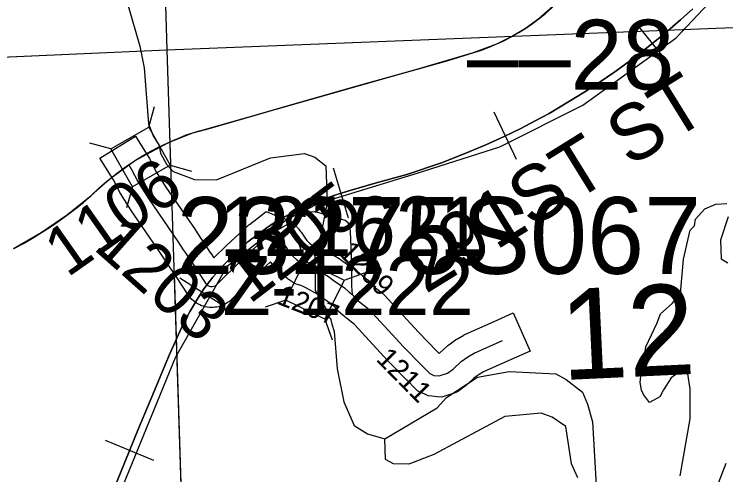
# Model space of a CAD drawing. Extents: x 128.7 to 185.5, y -21.4 to 12.6.
# Drawn here: x 163.208 to 164.229, y -14.323 to -13.663 of the extents above; entities that cross this region are included whole.
import ezdxf

# ---------------------------------------------------------------- set-up
doc = ezdxf.new("R2010")
doc.units = 0
for name, color, linetype in [('tdCoHydroRiver', 7, 'Continuous'), ('tdCoPriCL', 7, 'Continuous'), ('tdCoPrimary', 7, 'Continuous'), ('tdCoPriNonDiv', 7, 'Continuous'), ('tdCoPriNonDivCL', 7, 'Continuous'), ('tdCoRRCL', 7, 'Continuous'), ('tdCoSecRdNmbr', 7, 'Continuous'), ('tdCoSecRdTxt', 7, 'Continuous'), ('tdCoSecRteBand', 7, 'Continuous'), ('tdCoSecRteCL', 7, 'Continuous'), ('tdCoSectLine', 7, 'Continuous'), ('tdCoSectLinePart', 7, 'Continuous'), ('tdCoSectNmbr', 7, 'Continuous'), ('tdCoStrucNonDivPri', 7, 'Continuous'), ('tdCoStrucPriMaintName', 7, 'Continuous'), ('tdCoStrucSec', 7, 'Continuous'), ('tdCoStrucSecCoName', 7, 'Continuous'), ('tdCoStrucSecFHWANum', 7, 'Continuous'), ('tdCoSurfAsphalt', 7, 'Continuous'), ('tdCoSurfGravel', 7, 'Continuous'), ('tdCoSurfGravelUnbanded', 7, 'Continuous'), ('tdCoSurfLNO', 7, 'Continuous'), ('tdStHwyPriRefPost1', 7, 'Continuous')]:
    doc.layers.add(name, color=color, linetype=linetype)

msp = doc.modelspace()

# ---------------------------------------------------------------- linework, layer by layer
at = {"layer": 'tdCoHydroRiver'}
for points in [[(163.3704, -13.6478), (163.3884, -13.7087), (163.3943, -13.74), (163.4005, -13.8203), (163.4074, -13.8374), (163.4158, -13.8513), (163.4178, -13.8623), (163.4263, -13.8778), (163.4362, -13.8884), (163.4666, -13.8999), (163.4982, -13.9003), (163.5759, -13.869), (163.6246, -13.8625), (163.6391, -13.8682), (163.6553, -13.8803), (163.6572, -13.9323), (163.648, -13.98), (163.6394, -14.004), (163.6399, -14.0592), (163.6551, -14.0855), (163.6553, -14.0934), (163.6617, -14.0995), (163.6635, -14.1073), (163.667, -14.1182), (163.6716, -14.1717), (163.6807, -14.2187), (163.6957, -14.2529), (163.7147, -14.2648), (163.7397, -14.2718)], [(164.1634, -14.3249), (164.178, -14.2431), (164.1781, -14.2002), (164.1743, -14.1758), (164.1605, -14.1771), (164.1508, -14.1844), (164.1395, -14.2016), (164.1346, -14.2119), (164.1198, -14.2197), (164.1109, -14.2085), (164.1079, -14.202), (164.106, -14.1909), (164.1099, -14.1542), (164.1129, -14.1493), (164.1142, -14.1398), (164.1308, -14.1057), (164.1352, -14.0928), (164.152, -14.078), (164.1641, -14.0633), (164.1686, -14.0142), (164.1781, -13.9728), (164.1842, -13.9663), (164.1854, -13.9568), (164.1991, -13.942), (164.2146, -13.9352), (164.2304, -13.9346)], [(164.2326, -13.9534), (164.2213, -13.987), (164.2223, -14.0138), (164.232, -14.0197)], [(164.0165, -14.3278), (164.0078, -14.3076), (163.9995, -14.2542), (163.9801, -14.2407), (163.9641, -14.235), (163.9122, -14.2401), (163.81, -14.2944), (163.7742, -14.3084), (163.7521, -14.3076), (163.7408, -14.3017), (163.7397, -14.2718), (163.8151, -14.2273), (163.8281, -14.2124), (163.8728, -14.1837), (163.9182, -14.1755), (163.9853, -14.1789), (164.0002, -14.1866), (164.0236, -14.2051), (164.0306, -14.2223), (164.038, -14.2474), (164.044, -14.3549)], [(164.2292, -14.3072), (164.2162, -14.3408), (164.1344, -14.4828), (164.135, -14.5002), (164.1466, -14.5139), (164.1567, -14.5309), (164.1615, -14.5765), (164.1744, -14.5839), (164.1916, -14.5786), (164.2036, -14.5197), (164.2047, -14.507), (164.2119, -14.4878), (164.2217, -14.4559), (164.2247, -14.451), (164.2329, -14.4176)]]:
    msp.add_lwpolyline(points, dxfattribs=at)
at = {"layer": 'tdCoPriCL'}
msp.add_lwpolyline([(163.2071, -13.999), (163.2206, -13.9917), (163.2338, -13.9841), (163.2468, -13.9762), (163.2596, -13.9679), (163.2722, -13.9593), (163.2846, -13.9504), (163.296, -13.9416), (163.3072, -13.9324), (163.3181, -13.923), (163.3263, -13.9154), (163.3376, -13.9053), (163.3468, -13.8978), (163.3561, -13.8905), (163.3657, -13.8835), (163.3719, -13.8791), (163.3803, -13.8732), (163.3861, -13.8697), (163.4039, -13.8596), (163.4283, -13.8475), (163.4459, -13.8396), (163.464, -13.8331), (163.4826, -13.8281), (163.6096, -13.7916), (163.6969, -13.7666), (163.7843, -13.7421), (163.8303, -13.7294), (163.8671, -13.7181), (163.8783, -13.7144), (163.8894, -13.7102), (163.9003, -13.7056), (163.9214, -13.6951), (163.9417, -13.683), (163.961, -13.6692), (163.979, -13.6539)], dxfattribs=at)
at = {"layer": 'tdCoPrimary'}
for points in [[(163.7847, -13.7421), (163.8307, -13.7294), (163.8674, -13.7181), (163.8787, -13.7144), (163.8897, -13.7102), (163.9006, -13.7056), (163.9113, -13.7006), (163.9218, -13.6951), (163.9321, -13.6893), (163.9421, -13.683), (163.9519, -13.6763), (163.9613, -13.6692), (163.9705, -13.6618), (163.9794, -13.6539), (163.9892, -13.6445), (163.9987, -13.6347), (164.0078, -13.6245), (164.0165, -13.6141), (164.0249, -13.6033), (164.0329, -13.5923)], [(163.7847, -13.7421), (163.8307, -13.7294), (163.8674, -13.7181), (163.8787, -13.7144), (163.8897, -13.7102), (163.9006, -13.7056), (163.9113, -13.7006), (163.9218, -13.6951), (163.9321, -13.6893), (163.9421, -13.683), (163.9519, -13.6763), (163.9613, -13.6692), (163.9705, -13.6618), (163.9794, -13.6539), (163.9892, -13.6445), (163.9987, -13.6347), (164.0078, -13.6245), (164.0165, -13.6141), (164.0249, -13.6033), (164.0329, -13.5923)], [(163.2075, -13.999), (163.221, -13.9917), (163.2342, -13.9841), (163.2472, -13.9762), (163.26, -13.9679), (163.2726, -13.9593), (163.285, -13.9504), (163.2964, -13.9416), (163.3076, -13.9324), (163.3185, -13.923), (163.3291, -13.9131), (163.338, -13.9053), (163.3472, -13.8978), (163.3565, -13.8905), (163.3661, -13.8835), (163.3723, -13.8791), (163.3806, -13.8732), (163.3923, -13.8662), (163.4043, -13.8596), (163.4164, -13.8534), (163.4287, -13.8475), (163.4374, -13.8434), (163.4463, -13.8396), (163.4553, -13.8362), (163.4644, -13.8331), (163.4736, -13.8304), (163.483, -13.8281), (163.61, -13.7916), (163.6973, -13.7666), (163.7762, -13.7445), (163.7847, -13.7421), (163.8307, -13.7294), (163.8674, -13.7181), (163.8787, -13.7144), (163.8897, -13.7102), (163.9006, -13.7056), (163.9113, -13.7006), (163.9218, -13.6951), (163.9321, -13.6893), (163.9421, -13.683), (163.9519, -13.6763), (163.9613, -13.6692), (163.9705, -13.6618)], [(163.2075, -13.999), (163.221, -13.9917), (163.2342, -13.9841), (163.2472, -13.9762), (163.26, -13.9679), (163.2726, -13.9593), (163.285, -13.9504), (163.2964, -13.9416), (163.3076, -13.9324), (163.3185, -13.923), (163.3291, -13.9131), (163.338, -13.9053), (163.3472, -13.8978), (163.3565, -13.8905), (163.3661, -13.8835), (163.3723, -13.8791), (163.3806, -13.8732), (163.3923, -13.8662), (163.4043, -13.8596), (163.4164, -13.8534), (163.4287, -13.8475), (163.4374, -13.8434), (163.4463, -13.8396), (163.4553, -13.8362), (163.4644, -13.8331), (163.4736, -13.8304), (163.483, -13.8281), (163.61, -13.7916), (163.6973, -13.7666), (163.7762, -13.7445), (163.7847, -13.7421)], [(163.2075, -13.999), (163.221, -13.9917), (163.2342, -13.9841), (163.2472, -13.9762), (163.26, -13.9679), (163.2726, -13.9593), (163.285, -13.9504), (163.2964, -13.9416), (163.3076, -13.9324), (163.3185, -13.923), (163.3291, -13.9131), (163.338, -13.9053), (163.3472, -13.8978), (163.3565, -13.8905), (163.3661, -13.8835), (163.3723, -13.8791), (163.3806, -13.8732), (163.3923, -13.8662), (163.4043, -13.8596), (163.4164, -13.8534), (163.4287, -13.8475), (163.4374, -13.8434), (163.4463, -13.8396), (163.4553, -13.8362), (163.4644, -13.8331), (163.4736, -13.8304), (163.483, -13.8281), (163.61, -13.7916), (163.6973, -13.7666), (163.7762, -13.7445), (163.7847, -13.7421)]]:
    msp.add_lwpolyline(points, dxfattribs=at)
at = {"layer": 'tdCoPriNonDiv'}
msp.add_lwpolyline([(163.2071, -13.999), (163.2468, -13.9762), (163.2846, -13.9504), (163.3181, -13.923), (163.3468, -13.8978), (163.3803, -13.8732), (163.4283, -13.8475), (163.464, -13.8331), (163.7843, -13.7421), (163.8671, -13.7181), (163.9003, -13.7056), (163.9214, -13.6951), (163.9417, -13.683), (163.961, -13.6692), (163.9888, -13.6445), (164.0161, -13.6141), (164.0777, -13.5294), (164.1031, -13.4988), (164.2841, -13.3092)], dxfattribs=at)
at = {"layer": 'tdCoPriNonDivCL'}
msp.add_lwpolyline([(163.2071, -13.999), (163.2206, -13.9917), (163.2338, -13.9841), (163.2468, -13.9762), (163.2596, -13.9679), (163.2722, -13.9593), (163.2846, -13.9504), (163.296, -13.9416), (163.3072, -13.9324), (163.3181, -13.923), (163.3287, -13.9131), (163.3376, -13.9053), (163.3468, -13.8978), (163.3561, -13.8905), (163.3657, -13.8835), (163.3719, -13.8791), (163.3803, -13.8732), (163.392, -13.8662), (163.4039, -13.8596), (163.416, -13.8534), (163.4283, -13.8475), (163.4371, -13.8434), (163.4459, -13.8396), (163.4549, -13.8362), (163.464, -13.8331), (163.4733, -13.8304), (163.4826, -13.8281), (163.6096, -13.7916), (163.6969, -13.7666), (163.7758, -13.7445), (163.7843, -13.7421), (163.8303, -13.7294), (163.8671, -13.7181), (163.8783, -13.7144), (163.8894, -13.7102), (163.9003, -13.7056), (163.911, -13.7006), (163.9214, -13.6951), (163.9317, -13.6893), (163.9417, -13.683), (163.9515, -13.6763), (163.961, -13.6692), (163.9701, -13.6618)], dxfattribs=at)
msp.add_lwpolyline([(163.2071, -13.999), (163.2206, -13.9917), (163.2338, -13.9841), (163.2468, -13.9762), (163.2596, -13.9679), (163.2722, -13.9593), (163.2846, -13.9504), (163.296, -13.9416), (163.3072, -13.9324), (163.3181, -13.923), (163.3287, -13.9131), (163.3376, -13.9053), (163.3468, -13.8978), (163.3561, -13.8905), (163.3657, -13.8835), (163.3719, -13.8791), (163.3803, -13.8732), (163.392, -13.8662), (163.4039, -13.8596), (163.416, -13.8534), (163.4283, -13.8475), (163.4371, -13.8434), (163.4459, -13.8396), (163.4549, -13.8362), (163.464, -13.8331), (163.4733, -13.8304), (163.4826, -13.8281), (163.6096, -13.7916), (163.6969, -13.7666), (163.7758, -13.7445), (163.7843, -13.7421), (163.8303, -13.7294), (163.8671, -13.7181), (163.8783, -13.7144), (163.8894, -13.7102), (163.9003, -13.7056), (163.911, -13.7006), (163.9214, -13.6951), (163.9317, -13.6893), (163.9417, -13.683), (163.9515, -13.6763), (163.961, -13.6692), (163.9701, -13.6618)], dxfattribs=at)
at = {"layer": 'tdCoRRCL'}
for p, q in [((164.1475, -13.734), (164.1004, -13.6757)), ((163.9287, -13.8713), (163.8966, -13.8035)), ((163.6878, -13.9557), (163.6662, -13.8839)), ((163.5089, -14.0817), (163.4456, -14.0415)), ((163.4083, -14.3029), (163.3389, -14.2744))]:
    msp.add_line(p, q, dxfattribs=at)
for points in [[(163.0079, -15.735), (163.0831, -15.2469), (163.1434, -14.9226), (163.1849, -14.7663), (163.3391, -14.4005), (163.4395, -14.1552), (163.5135, -14.0245), (163.5978, -13.9581), (163.6442, -13.9343), (163.7863, -13.891), (163.9048, -13.8534), (164.0241, -13.7936), (164.1578, -13.6969), (165.16, -12.6326)], [(164.1819, -13.6554), (164.164, -13.6712), (164.1423, -13.69), (164.1179, -13.7097), (164.094, -13.7281), (164.0697, -13.7454), (164.0489, -13.7598), (164.0267, -13.7745), (164.0023, -13.7891), (163.9755, -13.8054), (163.9556, -13.8159), (163.9349, -13.8269), (163.9111, -13.8382), (163.8846, -13.8502), (163.856, -13.8623), (163.8209, -13.8762), (163.7713, -13.8927), (163.726, -13.9055), (163.6914, -13.9155), (163.6696, -13.922), (163.6473, -13.9296), (163.6167, -13.9425), (163.5957, -13.9535), (163.5755, -13.9656), (163.5598, -13.9768), (163.5433, -13.9894), (163.5234, -14.0075), (163.5081, -14.0227), (163.4927, -14.0403), (163.4801, -14.057), (163.4696, -14.0736), (163.4602, -14.089), (163.4518, -14.1042), (163.4308, -14.1509), (163.403, -14.2172), (163.3855, -14.2597), (163.3435, -14.3619)], [(163.3435, -14.3619), (163.3855, -14.2597), (163.403, -14.2172), (163.4308, -14.1509), (163.4518, -14.1042), (163.4602, -14.089), (163.4696, -14.0736), (163.4801, -14.057), (163.4927, -14.0403), (163.5081, -14.0227), (163.5234, -14.0075), (163.5433, -13.9894), (163.5598, -13.9768), (163.5755, -13.9656), (163.5957, -13.9535), (163.6167, -13.9425), (163.6473, -13.9296), (163.6696, -13.922), (163.6914, -13.9155), (163.726, -13.9055), (163.7713, -13.8927), (163.8209, -13.8762), (163.856, -13.8623), (163.8846, -13.8502), (163.9111, -13.8382), (163.9349, -13.8269), (163.9556, -13.8159), (163.9755, -13.8054), (164.0023, -13.7891), (164.0267, -13.7745), (164.0489, -13.7598), (164.0697, -13.7454), (164.094, -13.7281), (164.1179, -13.7097), (164.1423, -13.69), (164.164, -13.6712), (164.1819, -13.6554)]]:
    msp.add_lwpolyline(points, dxfattribs=at)
at = {"layer": 'tdCoSecRteBand'}
msp.add_lwpolyline([(163.8214, -14.2122), (163.8151, -14.2116), (163.8072, -14.2108), (163.8019, -14.2103), (163.7971, -14.208), (163.7914, -14.2053), (163.7868, -14.2031), (163.7832, -14.1995), (163.7721, -14.1884), (163.772, -14.1883), (163.7719, -14.1882), (163.745, -14.1608), (163.7447, -14.1605), (163.7443, -14.1601), (163.6962, -14.1079), (163.6847, -14.099), (163.6836, -14.0981), (163.6829, -14.0976), (163.6823, -14.0971), (163.6767, -14.0921), (163.6728, -14.0888), (163.671, -14.0855), (163.6707, -14.0853), (163.6698, -14.0846), (163.6689, -14.0839), (163.6635, -14.0791), (163.6487, -14.0689), (163.6487, -14.0688), (163.6486, -14.0688), (163.6426, -14.0646), (163.6358, -14.0605), (163.6275, -14.056), (163.6217, -14.0531), (163.6191, -14.0522), (163.6143, -14.0505), (163.611, -14.0494), (163.608, -14.0475), (163.607, -14.0469), (163.607, -14.0469), (163.6025, -14.0441), (163.6014, -14.0434), (163.6004, -14.0426), (163.5951, -14.0386), (163.5945, -14.0382), (163.594, -14.0377), (163.5889, -14.0335), (163.5871, -14.032), (163.5855, -14.0302), (163.5819, -14.026), (163.581, -14.0251), (163.5803, -14.0241), (163.5771, -14.0198), (163.5769, -14.0195), (163.5768, -14.0193), (163.5758, -14.018), (163.5538, -14.0382), (163.5192, -14.0725), (163.5169, -14.0749), (163.5141, -14.0766), (163.5122, -14.0778), (163.5096, -14.0795), (163.5067, -14.0805), (163.5046, -14.0813), (163.5017, -14.0824), (163.4987, -14.0829), (163.4965, -14.0832), (163.4934, -14.0837), (163.4903, -14.0835), (163.4881, -14.0834), (163.485, -14.0832), (163.4821, -14.0824), (163.4799, -14.0818), (163.4769, -14.081), (163.4742, -14.0797), (163.4722, -14.0787), (163.4694, -14.0773), (163.467, -14.0753), (163.4653, -14.074), (163.4629, -14.0721), (163.4609, -14.0697), (163.4595, -14.068), (163.4584, -14.0667), (163.4575, -14.0654), (163.4401, -14.0391), (163.4282, -14.0215), (163.4279, -14.0212), (163.4277, -14.0208), (163.4253, -14.0172), (163.4178, -14.0055), (163.3759, -13.9444), (163.3756, -13.944), (163.3753, -13.9435), (163.3602, -13.9199), (163.3595, -13.9186), (163.3588, -13.9173), (163.3503, -13.9005), (163.3468, -13.895), (163.331, -13.8695), (163.3819, -13.8378), (163.3978, -13.8632), (163.4019, -13.8699), (163.4026, -13.871), (163.4032, -13.8722), (163.4117, -13.8889), (163.4256, -13.9109), (163.4676, -13.9719), (163.4678, -13.9723), (163.4681, -13.9727), (163.4759, -13.9848), (163.478, -13.9881), (163.4898, -14.0055), (163.4899, -14.0057), (163.49, -14.0058), (163.4945, -14.0125), (163.512, -13.9952), (163.5124, -13.9948), (163.5128, -13.9944), (163.5436, -13.966), (163.5446, -13.9652), (163.5456, -13.9644), (163.556, -13.9564), (163.5697, -13.9457), (163.5858, -13.9524), (163.5885, -13.9535), (163.5904, -13.9539), (163.5933, -13.9546), (163.596, -13.9558), (163.5993, -13.9572), (163.6022, -13.9585), (163.6048, -13.9604), (163.6074, -13.9624), (163.6098, -13.9641), (163.6117, -13.9662), (163.6143, -13.969), (163.6151, -13.9698), (163.6157, -13.9706), (163.616, -13.971), (163.616, -13.971), (163.616, -13.971), (163.6189, -13.9746), (163.62, -13.976), (163.6209, -13.9774), (163.6234, -13.9814), (163.6255, -13.9843), (163.6278, -13.9874), (163.6291, -13.9889), (163.6318, -13.9911), (163.6356, -13.994), (163.637, -13.9949), (163.6387, -13.9955), (163.6389, -13.9955), (163.6391, -13.9956), (163.6437, -13.9972), (163.6454, -13.9979), (163.6471, -13.9987), (163.6549, -14.0027), (163.6553, -14.0029), (163.6557, -14.0031), (163.6649, -14.0081), (163.6654, -14.0083), (163.6659, -14.0086), (163.6742, -14.0135), (163.6751, -14.0141), (163.6761, -14.0148), (163.683, -14.0196), (163.6991, -14.0308), (163.7005, -14.0318), (163.7018, -14.0329), (163.7077, -14.0381), (163.712, -14.0413), (163.7169, -14.045), (163.7199, -14.0502), (163.7211, -14.0513), (163.7216, -14.0517), (163.735, -14.0621), (163.737, -14.0636), (163.7386, -14.0654), (163.7881, -14.1191), (163.8146, -14.146), (163.8178, -14.1493), (163.8185, -14.1487), (163.829, -14.1391), (163.8303, -14.1379), (163.8318, -14.1369), (163.8414, -14.13), (163.8426, -14.1291), (163.844, -14.1283), (163.853, -14.1231), (163.8543, -14.1224), (163.8556, -14.1218), (163.8965, -14.1035), (163.9239, -14.0912), (163.9484, -14.146), (163.9211, -14.1582), (163.8815, -14.176), (163.8751, -14.1796), (163.8682, -14.1846), (163.8579, -14.194), (163.8568, -14.195), (163.8557, -14.1958), (163.8478, -14.2018), (163.8439, -14.2047), (163.8393, -14.2062), (163.8274, -14.2102), (163.8214, -14.2122)], dxfattribs=at)
at = {"layer": 'tdCoSecRteCL'}
for points in [[(163.3723, -13.8791), (163.3764, -13.8858), (163.3856, -13.9038), (163.4006, -13.9274), (163.4428, -13.9889), (163.4506, -14.001), (163.453, -14.0047), (163.465, -14.0224), (163.4825, -14.0488), (163.484, -14.0505), (163.4857, -14.0519), (163.4876, -14.0528), (163.4898, -14.0534), (163.492, -14.0535), (163.4942, -14.0532), (163.4962, -14.0524), (163.4981, -14.0513), (163.5331, -14.0165), (163.5639, -13.9881), (163.5743, -13.9801), (163.5793, -13.9822), (163.5838, -13.9832), (163.587, -13.9846), (163.5897, -13.9866), (163.5924, -13.9894), (163.5927, -13.9898), (163.5955, -13.9934), (163.5985, -13.998), (163.6012, -14.0019), (163.6044, -14.0062), (163.6081, -14.0104), (163.6132, -14.0147), (163.6185, -14.0187), (163.623, -14.0215), (163.624, -14.0221), (163.629, -14.0239), (163.6336, -14.0255), (163.6414, -14.0295), (163.6506, -14.0344), (163.6588, -14.0393), (163.6658, -14.0442), (163.682, -14.0554), (163.6888, -14.0614), (163.6939, -14.0653)], [(163.6939, -14.0653), (163.6934, -14.0643), (163.6924, -14.053), (163.6922, -14.0212), (163.6907, -13.9746), (163.6894, -13.9654), (163.687, -13.962), (163.683, -13.9588), (163.6698, -13.955)], [(163.6939, -14.0653), (163.6964, -14.0695), (163.702, -14.0744), (163.7032, -14.0753), (163.7166, -14.0858), (163.7664, -14.1398), (163.7933, -14.1672), (163.8044, -14.1783), (163.81, -14.181), (163.8179, -14.1817), (163.8298, -14.1778), (163.8377, -14.1718), (163.8492, -14.1612), (163.8589, -14.1543), (163.8679, -14.1492), (163.9088, -14.1309)]]:
    msp.add_lwpolyline(points, dxfattribs=at)
at = {"layer": 'tdCoSectLine'}
for points in [[(163.3969, -12.7082), (163.427, -13.7141)], [(163.427, -13.7141), (164.4341, -13.6744)], [(162.4252, -13.7587), (163.427, -13.7141)], [(163.427, -13.7141), (163.4585, -14.6962)]]:
    msp.add_lwpolyline(points, dxfattribs=at)
at = {"layer": 'tdCoSectLinePart'}
for points in [[(163.3978, -12.7378), (163.427, -13.7141)], [(163.427, -13.7141), (164.4341, -13.6744)], [(162.4553, -13.7573), (163.427, -13.7141)], [(163.427, -13.7141), (163.4337, -13.9234)], [(163.4373, -14.036), (163.4585, -14.6962)]]:
    msp.add_lwpolyline(points, dxfattribs=at)
at = {"layer": 'tdCoStrucNonDivPri'}
for p, q in [((163.401, -13.8252), (163.4093, -13.7951)), ((163.3465, -13.8562), (163.3164, -13.8479)), ((163.4319, -13.8797), (163.4621, -13.888)), ((163.3775, -13.9106), (163.3692, -13.9408))]:
    msp.add_line(p, q, dxfattribs=at)
msp.add_lwpolyline([(163.3465, -13.8562), (163.401, -13.8252), (163.4319, -13.8797), (163.3775, -13.9106)], close=True, dxfattribs=at)
at = {"layer": 'tdCoStrucSec'}
for p, q in [((163.625, -14.0168), (163.6148, -13.9872)), ((163.6813, -14.0442), (163.7108, -14.034)), ((163.5976, -14.0731), (163.568, -14.0833)), ((163.6538, -14.1005), (163.6641, -14.1301))]:
    msp.add_line(p, q, dxfattribs=at)
msp.add_lwpolyline([(163.625, -14.0168), (163.6813, -14.0442), (163.6538, -14.1005), (163.5976, -14.0731)], close=True, dxfattribs=at)
at = {"layer": 'tdCoSurfAsphalt'}
msp.add_lwpolyline([(163.3723, -13.8791), (163.3764, -13.8858), (163.3856, -13.9038), (163.4006, -13.9274), (163.4428, -13.9889), (163.4506, -14.001), (163.453, -14.0047), (163.465, -14.0224), (163.4825, -14.0488), (163.484, -14.0505), (163.4857, -14.0519), (163.4876, -14.0528), (163.4898, -14.0534), (163.492, -14.0535), (163.4942, -14.0532), (163.4962, -14.0524), (163.4981, -14.0513), (163.5331, -14.0165), (163.5639, -13.9881), (163.5743, -13.9801), (163.5793, -13.9822), (163.5838, -13.9832), (163.587, -13.9846), (163.5897, -13.9866), (163.5924, -13.9894), (163.5927, -13.9898), (163.5955, -13.9934), (163.5985, -13.998), (163.6012, -14.0019), (163.6044, -14.0062), (163.6081, -14.0104), (163.6132, -14.0147), (163.6185, -14.0187), (163.623, -14.0215), (163.624, -14.0221), (163.629, -14.0239), (163.6336, -14.0255), (163.6414, -14.0295), (163.6506, -14.0344), (163.6588, -14.0393), (163.6658, -14.0442), (163.682, -14.0554), (163.6888, -14.0614), (163.6939, -14.0653), (163.6964, -14.0695), (163.702, -14.0744), (163.7032, -14.0753)], dxfattribs=at)
at = {"layer": 'tdCoSurfGravel'}
msp.add_lwpolyline([(163.7032, -14.0753), (163.7166, -14.0858), (163.7664, -14.1398), (163.7933, -14.1672), (163.8044, -14.1783), (163.81, -14.181), (163.8179, -14.1817), (163.8298, -14.1778), (163.8377, -14.1718), (163.8492, -14.1612), (163.8589, -14.1543), (163.8679, -14.1492), (163.9088, -14.1309)], dxfattribs=at)
at = {"layer": 'tdCoSurfGravelUnbanded'}
msp.add_lwpolyline([(163.6939, -14.0653), (163.6934, -14.0643), (163.6924, -14.053), (163.6922, -14.0212), (163.6907, -13.9746), (163.6894, -13.9654), (163.687, -13.962), (163.683, -13.9588), (163.6698, -13.955)], dxfattribs=at)
at = {"layer": 'tdCoSurfLNO'}
for p, q in [((163.633, -13.9469), (163.6283, -13.9494)), ((163.6386, -13.9462), (163.633, -13.9469)), ((163.6483, -13.9489), (163.6386, -13.9462)), ((163.6283, -13.9494), (163.6039, -13.9622)), ((163.6698, -13.955), (163.6483, -13.9489)), ((163.6039, -13.9622), (163.5792, -13.9763)), ((163.5792, -13.9763), (163.5743, -13.9801))]:
    msp.add_line(p, q, dxfattribs=at)

# ---------------------------------------------------------------- texts
at = {"layer": 'tdCoSecRdNmbr'}
for s, height, rotation, p in [('1106', 0.07, 35.1223, (163.284, -14.0415)), ('1205', 0.07, 37.2775, (163.5456, -14.0797)), ('1203', 0.07, 318.384, (163.3198, -13.9988)), ('1209', 0.03, 314.5838, (163.672, -14.0062)), ('1207', 0.03, 338.5536, (163.583, -14.0775)), ('1211', 0.03, 314.5838, (163.7259, -14.1589))]:
    msp.add_text(s, height=height, rotation=rotation, dxfattribs=at).set_placement(p)
at = {"layer": 'tdCoSecRdTxt'}
msp.add_text('291ST ST', height=0.08, rotation=31.7709, dxfattribs=at).set_placement((163.798, -14.0648))
at = {"layer": 'tdCoSectNmbr'}
msp.add_text('12', height=0.13, rotation=2.6754, dxfattribs=at).set_placement((163.9942, -14.1877))
at = {"layer": 'tdCoStrucPriMaintName'}
msp.add_text('23275S067', height=0.11, dxfattribs=at).set_placement((163.441, -14.0353))
msp.add_text('23275S067', height=0.11, dxfattribs=at).set_placement((163.441, -14.0353))
msp.add_text('23275S067', height=0.11, dxfattribs=at).set_placement((163.441, -14.0353))
at = {"layer": 'tdCoStrucSecCoName'}
msp.add_text('Z-1222', height=0.085, dxfattribs=at).set_placement((163.5069, -14.0945))
at = {"layer": 'tdCoStrucSecFHWANum'}
msp.add_text('121621', height=0.085, dxfattribs=at).set_placement((163.5025, -14.0095))
at = {"layer": 'tdStHwyPriRefPost1'}
msp.add_text('‒‒28', height=0.1, dxfattribs=at).set_placement((163.8577, -13.771))

doc.saveas('drawing.dxf')
